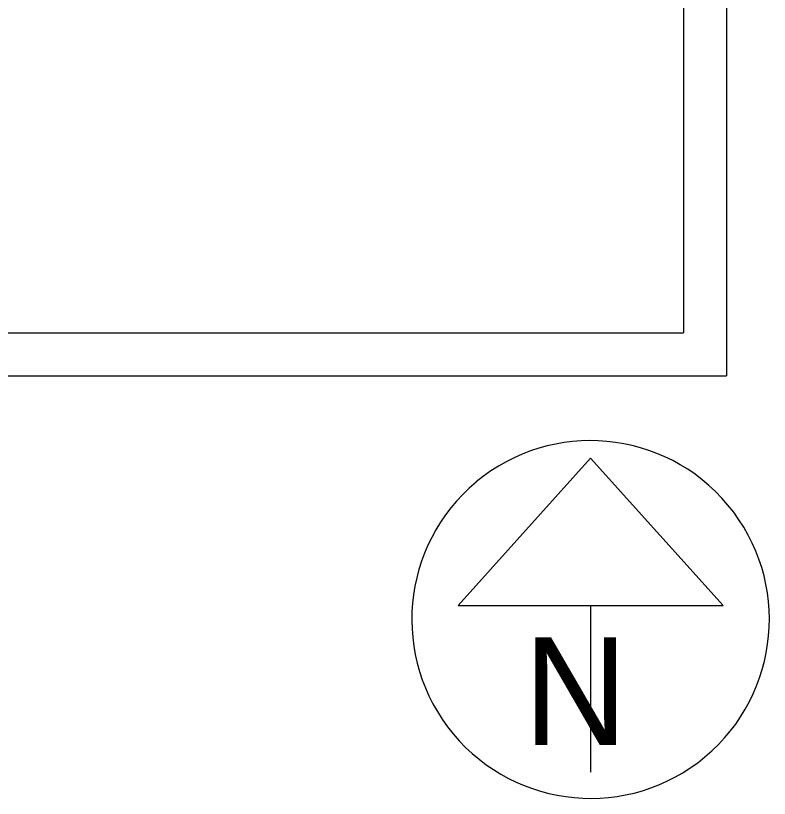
# Model space of a CAD drawing. Extents: x 0 to 34, y 0 to 22.
# Drawn here: x 7.35 to 9.099, y 13.021 to 14.836 of the extents above; entities that cross this region are included whole.
import ezdxf

# ---------------------------------------------------------------- set-up
doc = ezdxf.new("R2010")
doc.units = 0
doc.layers.add('SH_Data', color=7, linetype='Continuous')

msp = doc.modelspace()

# ---------------------------------------------------------------- linework, layer by layer
at = {"layer": 'SH_Data'}
for p, q in [((9, 21), (9, 14)), ((8.9, 20.9), (8.9, 14.1)), ((2.1, 14.1), (8.9, 14.1)), ((2, 14), (9, 14)), ((8.6845, 13.8091), (8.3769, 13.4678)), ((8.9921, 13.4678), (8.6845, 13.8091)), ((8.3769, 13.4678), (8.9921, 13.4678)), ((8.6845, 13.4678), (8.6845, 13.0811)), ((8.6845, 13.4353), (8.6845, 13.4353)), ((8.6845, 13.4353), (8.6845, 13.4353)), ((8.6845, 13.4353), (8.6845, 13.4353)), ((8.6845, 13.4353), (8.6845, 13.4353))]:
    msp.add_line(p, q, dxfattribs=at)
msp.add_arc((8.6845, 13.4353), 0.4148, 129.7798, 129.7633, dxfattribs=at)

# ---------------------------------------------------------------- texts
msp.add_text('N', height=0.25, dxfattribs=at).set_placement((8.5292, 13.144))

doc.saveas('drawing.dxf')
